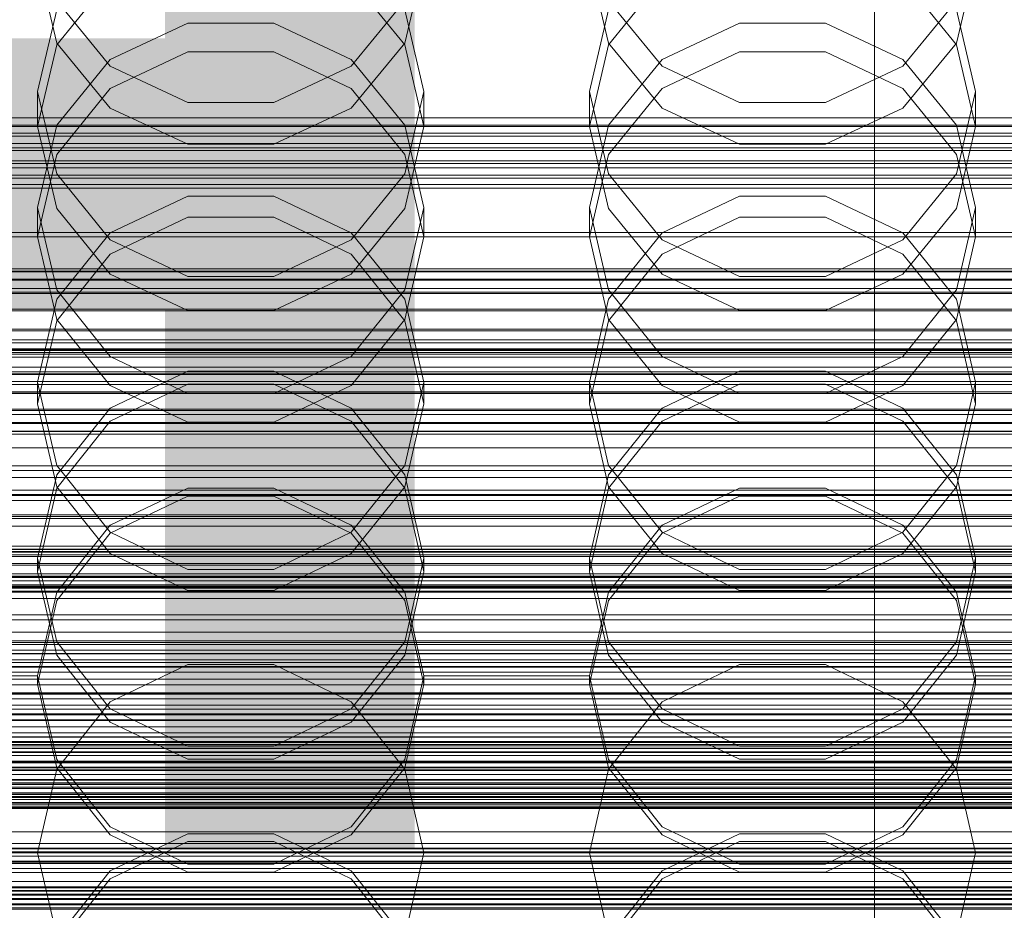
# Model space of a CAD drawing. Header units: millimetres. Extents: x -4738 to 65662, y -68080 to 6847.
# Tile 263 of 656: x -93 to 14, y -34281 to -34184. Entities that reach past the tile are written whole.
import ezdxf

# ---------------------------------------------------------------- set-up
doc = ezdxf.new("R2010")
doc.units = ezdxf.units.MM
for name, color, linetype, lineweight in [('COTAS_O', 1, 'Continuous', 0), ('COTAS_P', 1, 'Continuous', 0), ('frontal_briquetadora', 7, 'Continuous', 0), ('frontal_C01', 7, 'Continuous', 0), ('frontal_C02', 7, 'Continuous', 0), ('frontal_C03', 7, 'Continuous', 0), ('frontal_dosificador', 7, 'Continuous', 0), ('frontal_secador', 7, 'Continuous', 0)]:
    doc.layers.add(name, color=color, linetype=linetype, lineweight=lineweight)
doc.dimstyles.new('R19_100', dxfattribs={"dimtxt": 250, "dimasz": 150, "dimexe": 150, "dimexo": 80, "dimgap": 100, "dimtad": 1, "dimtih": 1, "dimtoh": 1, "dimdsep": 46, "dimcen": 0.09, "dimadec": 0, "dimazin": 0, "dimtfac": 1, "dimtdec": 4, "dimtofl": 0, "dimtmove": 0, "dimatfit": 3, "dimfxl": 1, "dimtolj": 1, "dimtzin": 0, "dimarcsym": 0})

# ---------------------------------------------------------------- blocks, each defined once
blk = doc.blocks.new('DIM_R31_48')
at = {"layer": 'COTAS_O'}
for p, q in [((-1725, -33700), (-1575, -33655)), ((1725, -33700), (1575, -33655)), ((-1725, -34400), (-1725, -33700)), ((-1725, -33700), (1725, -33700)), ((-1725, -33700), (-1575, -33745)), ((1725, -33700), (1575, -33745)), ((1725, -34400), (1725, -33700))]:
    blk.add_line(p, q, dxfattribs=at)
blk.add_text('3450 O', height=250, dxfattribs=at).set_placement((0, -33600))
blk = doc.blocks.new('DIM_R31_49')
at = {"layer": 'COTAS_P'}
for p, q in [((-150, -32300), (550, -32300)), ((550, -32300), (505, -32450)), ((550, -34900), (550, -32300)), ((550, -32300), (595, -32450)), ((550, -34900), (505, -34750)), ((550, -34900), (595, -34750)), ((-150, -34900), (550, -34900))]:
    blk.add_line(p, q, dxfattribs=at)
blk.add_text('2600 P', height=250, rotation=90, dxfattribs=at).set_placement((450, -33600))
blk = doc.blocks.new('DIM_R31_51')
at = {"layer": 'COTAS_O'}
for p, q in [((-650, -33700), (50, -33700)), ((50, -33700), (5, -33850)), ((50, -34900), (50, -33700)), ((50, -33700), (95, -33850)), ((50, -34900), (5, -34750)), ((50, -34900), (95, -34750)), ((-650, -34900), (50, -34900))]:
    blk.add_line(p, q, dxfattribs=at)
blk.add_text('1200 O', height=250, rotation=90, dxfattribs=at).set_placement((-50, -34300))
blk = doc.blocks.new('DIM_R31_52')
at = {"layer": 'COTAS_O'}
for p, q in [((-650, -34200), (-500, -34155)), ((650, -34200), (500, -34155)), ((-650, -34900), (-650, -34200)), ((-650, -34200), (650, -34200)), ((-650, -34200), (-500, -34245)), ((650, -34200), (500, -34245)), ((650, -34900), (650, -34200))]:
    blk.add_line(p, q, dxfattribs=at)
blk.add_text('1300 O', height=250, dxfattribs=at).set_placement((0, -34100))

msp = doc.modelspace()

# ---------------------------------------------------------------- linework, layer by layer
at = {"layer": 'frontal_briquetadora'}
for p, q in [((-91, -34178.137), (-88.92, -34186.938)), ((-51.08, -34186.938), (-49, -34178.137)), ((-31, -34178.137), (-28.92, -34186.938)), ((8.92, -34186.938), (11, -34178.137)), ((-83.093, -34179.943), (-88.92, -34187.085)), ((-51.08, -34187.085), (-56.907, -34179.943)), ((-23.093, -34179.943), (-28.92, -34187.085)), ((8.92, -34187.085), (3.093, -34179.943)), ((-83.094, -34189.426), (-88.92, -34182.307)), ((-51.08, -34182.308), (-56.906, -34189.426)), ((-23.094, -34189.426), (-28.92, -34182.307)), ((8.92, -34182.308), (3.094, -34189.426)), ((-91, -34192.191), (-88.92, -34183.307)), ((-51.08, -34183.307), (-49, -34192.191)), ((-31, -34192.191), (-28.92, -34183.307)), ((8.92, -34183.307), (11, -34192.191)), ((-74.674, -34184.734), (-83.094, -34188.689)), ((-65.326, -34184.734), (-74.674, -34184.734)), ((-56.906, -34188.689), (-65.326, -34184.734)), ((-14.674, -34184.734), (-23.094, -34188.689)), ((-5.326, -34184.734), (-14.674, -34184.734)), ((3.094, -34188.689), (-5.326, -34184.734)), ((-88.92, -34187.085), (-91, -34195.992)), ((-88.92, -34186.938), (-83.093, -34193.996)), ((-56.907, -34193.996), (-51.08, -34186.938)), ((-49, -34195.992), (-51.08, -34187.085)), ((-28.92, -34187.085), (-31, -34195.992)), ((-28.92, -34186.938), (-23.093, -34193.996)), ((3.093, -34193.996), (8.92, -34186.938)), ((11, -34195.992), (8.92, -34187.085)), ((-83.094, -34188.689), (-88.92, -34195.834)), ((-83.093, -34191.85), (-74.673, -34187.86)), ((-74.673, -34187.86), (-65.327, -34187.86)), ((-65.327, -34187.86), (-56.907, -34191.85)), ((-51.08, -34195.834), (-56.906, -34188.689)), ((-23.094, -34188.689), (-28.92, -34195.834)), ((-23.093, -34191.85), (-14.673, -34187.86)), ((-14.673, -34187.86), (-5.327, -34187.86)), ((-5.327, -34187.86), (3.093, -34191.85)), ((8.92, -34195.834), (3.094, -34188.689)), ((-74.674, -34193.392), (-83.094, -34189.426)), ((-56.906, -34189.426), (-65.326, -34193.392)), ((-14.674, -34193.392), (-23.094, -34189.426)), ((3.094, -34189.426), (-5.326, -34193.392)), ((-88.92, -34199.039), (-83.093, -34191.85)), ((-56.907, -34191.85), (-51.08, -34199.039)), ((-28.92, -34199.039), (-23.093, -34191.85)), ((3.093, -34191.85), (8.92, -34199.039)), ((-88.92, -34201.121), (-91, -34192.191)), ((-91, -34195.992), (-91, -34192.191)), ((-49, -34192.191), (-51.08, -34201.121)), ((-49, -34195.992), (-49, -34192.191)), ((-28.92, -34201.121), (-31, -34192.191)), ((-31, -34195.992), (-31, -34192.191)), ((11, -34192.191), (8.92, -34201.121)), ((11, -34195.992), (11, -34192.191)), ((-83.093, -34193.996), (-74.673, -34197.913)), ((-65.326, -34193.392), (-74.674, -34193.392)), ((-65.327, -34197.913), (-56.907, -34193.996)), ((-23.093, -34193.996), (-14.673, -34197.913)), ((-5.326, -34193.392), (-14.674, -34193.392)), ((-5.327, -34197.913), (3.093, -34193.996)), ((-88.92, -34195.834), (-91, -34204.781)), ((-91, -34195.992), (-88.92, -34204.898)), ((-49, -34204.781), (-51.08, -34195.834)), ((-51.08, -34204.898), (-49, -34195.992)), ((-28.92, -34195.834), (-31, -34204.781)), ((-31, -34195.992), (-28.92, -34204.898)), ((11, -34204.781), (8.92, -34195.834)), ((8.92, -34204.898), (11, -34195.992)), ((-74.673, -34197.913), (-65.327, -34197.913)), ((-14.673, -34197.913), (-5.327, -34197.913)), ((-91, -34208.003), (-88.92, -34199.039)), ((-51.08, -34199.039), (-49, -34208.003)), ((-31, -34208.003), (-28.92, -34199.039)), ((8.92, -34199.039), (11, -34208.003)), ((-83.094, -34208.312), (-88.92, -34201.121)), ((-51.08, -34201.121), (-56.906, -34208.312)), ((-23.094, -34208.312), (-28.92, -34201.121)), ((8.92, -34201.121), (3.094, -34208.312)), ((-74.674, -34203.573), (-83.094, -34207.568)), ((-65.326, -34203.573), (-74.674, -34203.573)), ((-56.906, -34207.568), (-65.326, -34203.573)), ((-14.674, -34203.573), (-23.094, -34207.568)), ((-5.326, -34203.573), (-14.674, -34203.573)), ((3.094, -34207.568), (-5.326, -34203.573)), ((-91, -34208.003), (-91, -34204.781)), ((-91, -34204.781), (-88.92, -34213.765)), ((-88.92, -34204.898), (-83.093, -34212.04)), ((-56.907, -34212.04), (-51.08, -34204.898)), ((-51.08, -34213.765), (-49, -34204.781)), ((-49, -34208.003), (-49, -34204.781)), ((-31, -34208.003), (-31, -34204.781)), ((-31, -34204.781), (-28.92, -34213.765)), ((-28.92, -34204.898), (-23.093, -34212.04)), ((3.093, -34212.04), (8.92, -34204.898)), ((8.92, -34213.765), (11, -34204.781)), ((11, -34208.003), (11, -34204.781)), ((-83.093, -34209.873), (-74.673, -34205.852)), ((-74.673, -34205.852), (-65.327, -34205.852)), ((-65.327, -34205.852), (-56.907, -34209.873)), ((-23.093, -34209.873), (-14.673, -34205.852)), ((-14.673, -34205.852), (-5.327, -34205.852)), ((-5.327, -34205.852), (3.093, -34209.873)), ((-88.92, -34216.967), (-91, -34208.003)), ((-83.094, -34207.568), (-88.92, -34214.781)), ((-51.08, -34214.78), (-56.906, -34207.568)), ((-49, -34208.003), (-51.08, -34216.967)), ((-28.92, -34216.967), (-31, -34208.003)), ((-23.094, -34207.568), (-28.92, -34214.781)), ((8.92, -34214.78), (3.094, -34207.568)), ((11, -34208.003), (8.92, -34216.967)), ((-74.674, -34212.316), (-83.094, -34208.312)), ((-56.906, -34208.312), (-65.326, -34212.316)), ((-14.674, -34212.316), (-23.094, -34208.312)), ((3.094, -34208.312), (-5.326, -34212.316)), ((-88.92, -34217.117), (-83.093, -34209.873)), ((-56.907, -34209.873), (-51.08, -34217.117)), ((-28.92, -34217.117), (-23.093, -34209.873)), ((3.093, -34209.873), (8.92, -34217.117)), ((-83.093, -34212.04), (-74.673, -34216.004)), ((-65.326, -34212.316), (-74.674, -34212.316)), ((-65.327, -34216.004), (-56.907, -34212.04)), ((-23.093, -34212.04), (-14.673, -34216.004)), ((-5.326, -34212.316), (-14.674, -34212.316)), ((-5.327, -34216.004), (3.093, -34212.04)), ((-88.92, -34213.765), (-83.094, -34220.995)), ((-56.906, -34220.995), (-51.08, -34213.765)), ((-28.92, -34213.765), (-23.094, -34220.995)), ((3.094, -34220.995), (8.92, -34213.765)), ((-88.92, -34214.781), (-91, -34223.801)), ((-49, -34223.801), (-51.08, -34214.78)), ((-28.92, -34214.781), (-31, -34223.801)), ((11, -34223.801), (8.92, -34214.78)), ((-74.673, -34216.004), (-65.327, -34216.004)), ((-14.673, -34216.004), (-5.327, -34216.004)), ((-91, -34226.151), (-88.92, -34217.117)), ((-83.093, -34224.156), (-88.92, -34216.967)), ((-51.08, -34216.967), (-56.907, -34224.156)), ((-51.08, -34217.117), (-49, -34226.151)), ((-31, -34226.151), (-28.92, -34217.117)), ((-23.093, -34224.156), (-28.92, -34216.967)), ((8.92, -34216.967), (3.093, -34224.156)), ((8.92, -34217.117), (11, -34226.151)), ((-83.094, -34220.995), (-74.674, -34225.019)), ((-65.326, -34225.019), (-56.906, -34220.995)), ((-23.094, -34220.995), (-14.674, -34225.019)), ((-5.326, -34225.019), (3.094, -34220.995)), ((-83.094, -34226.61), (-74.674, -34222.584)), ((-74.674, -34222.584), (-65.326, -34222.584)), ((-65.326, -34222.584), (-56.906, -34226.61)), ((-23.094, -34226.61), (-14.674, -34222.584)), ((-14.674, -34222.584), (-5.326, -34222.584)), ((-5.326, -34222.584), (3.094, -34226.61)), ((-88.92, -34232.849), (-91, -34223.801)), ((-91, -34226.151), (-91, -34223.801)), ((-74.673, -34224.011), (-83.093, -34228.052)), ((-74.673, -34228.146), (-83.093, -34224.156)), ((-65.327, -34224.011), (-74.673, -34224.011)), ((-56.907, -34228.052), (-65.327, -34224.011)), ((-56.907, -34224.156), (-65.327, -34228.146)), ((-49, -34223.801), (-51.08, -34232.849)), ((-49, -34226.151), (-49, -34223.801)), ((-28.92, -34232.849), (-31, -34223.801)), ((-31, -34226.151), (-31, -34223.801)), ((-14.673, -34224.011), (-23.093, -34228.052)), ((-14.673, -34228.146), (-23.093, -34224.156)), ((-5.327, -34224.011), (-14.673, -34224.011)), ((3.093, -34228.052), (-5.327, -34224.011)), ((3.093, -34224.156), (-5.327, -34228.146)), ((11, -34223.801), (8.92, -34232.849)), ((11, -34226.151), (11, -34223.801)), ((-74.674, -34225.019), (-65.326, -34225.019)), ((-14.674, -34225.019), (-5.326, -34225.019)), ((-91, -34226.151), (-88.92, -34235.184)), ((-51.08, -34235.184), (-49, -34226.151)), ((-31, -34226.151), (-28.92, -34235.184)), ((8.92, -34235.184), (11, -34226.151)), ((-88.92, -34233.872), (-83.094, -34226.61)), ((-56.906, -34226.61), (-51.08, -34233.872)), ((-28.92, -34233.872), (-23.094, -34226.61)), ((3.094, -34226.61), (8.92, -34233.872)), ((-83.093, -34228.052), (-88.92, -34235.335)), ((-65.327, -34228.146), (-74.673, -34228.146)), ((-51.08, -34235.335), (-56.907, -34228.052)), ((-23.093, -34228.052), (-28.92, -34235.335)), ((-5.327, -34228.146), (-14.673, -34228.146)), ((8.92, -34235.335), (3.093, -34228.052)), ((-83.094, -34240.124), (-88.92, -34232.849)), ((-51.08, -34232.849), (-56.906, -34240.124)), ((-23.094, -34240.124), (-28.92, -34232.849)), ((8.92, -34232.849), (3.094, -34240.124)), ((-91, -34242.945), (-88.92, -34233.872)), ((-51.08, -34233.872), (-49, -34242.945)), ((-31, -34242.945), (-28.92, -34233.872)), ((8.92, -34233.872), (11, -34242.945)), ((-88.92, -34235.335), (-91, -34244.416)), ((-88.92, -34235.184), (-83.093, -34242.429)), ((-74.674, -34235.331), (-83.094, -34239.371)), ((-65.326, -34235.331), (-74.674, -34235.331)), ((-56.906, -34239.371), (-65.326, -34235.331)), ((-56.907, -34242.429), (-51.08, -34235.184)), ((-49, -34244.416), (-51.08, -34235.335)), ((-28.92, -34235.335), (-31, -34244.416)), ((-28.92, -34235.184), (-23.093, -34242.429)), ((-14.674, -34235.331), (-23.094, -34239.371)), ((-5.326, -34235.331), (-14.674, -34235.331)), ((3.094, -34239.371), (-5.326, -34235.331)), ((3.093, -34242.429), (8.92, -34235.184)), ((11, -34244.416), (8.92, -34235.335)), ((-83.093, -34240.238), (-74.673, -34236.188)), ((-74.673, -34236.188), (-65.327, -34236.188)), ((-65.327, -34236.188), (-56.907, -34240.238)), ((-23.093, -34240.238), (-14.673, -34236.188)), ((-14.673, -34236.188), (-5.327, -34236.188)), ((-5.327, -34236.188), (3.093, -34240.238)), ((-83.094, -34239.371), (-88.92, -34246.657)), ((-88.92, -34247.536), (-83.093, -34240.238)), ((-74.674, -34244.169), (-83.094, -34240.124)), ((-56.906, -34240.124), (-65.326, -34244.169)), ((-56.907, -34240.238), (-51.08, -34247.536)), ((-51.08, -34246.657), (-56.906, -34239.371)), ((-23.094, -34239.371), (-28.92, -34246.657)), ((-28.92, -34247.536), (-23.093, -34240.238)), ((-14.674, -34244.169), (-23.094, -34240.124)), ((3.094, -34240.124), (-5.326, -34244.169)), ((3.093, -34240.238), (8.92, -34247.536)), ((8.92, -34246.657), (3.094, -34239.371)), ((-88.92, -34252.035), (-91, -34242.945)), ((-91, -34244.416), (-91, -34242.945)), ((-83.093, -34242.429), (-74.673, -34246.449)), ((-65.327, -34246.449), (-56.907, -34242.429)), ((-49, -34242.945), (-51.08, -34252.036)), ((-49, -34244.416), (-49, -34242.945)), ((-28.92, -34252.035), (-31, -34242.945)), ((-31, -34244.416), (-31, -34242.945)), ((-23.093, -34242.429), (-14.673, -34246.449)), ((-5.327, -34246.449), (3.093, -34242.429)), ((11, -34242.945), (8.92, -34252.036)), ((11, -34244.416), (11, -34242.945)), ((-91, -34244.416), (-88.92, -34253.497)), ((-65.326, -34244.169), (-74.674, -34244.169)), ((-51.08, -34253.497), (-49, -34244.416)), ((-31, -34244.416), (-28.92, -34253.497)), ((-5.326, -34244.169), (-14.674, -34244.169)), ((8.92, -34253.497), (11, -34244.416)), ((-88.92, -34246.657), (-91, -34255.753)), ((-74.673, -34246.449), (-65.327, -34246.449)), ((-49, -34255.753), (-51.08, -34246.657)), ((-28.92, -34246.657), (-31, -34255.753)), ((-14.673, -34246.449), (-5.327, -34246.449)), ((11, -34255.753), (8.92, -34246.657)), ((-91, -34256.636), (-88.92, -34247.536)), ((-51.08, -34247.536), (-49, -34256.636)), ((-31, -34256.636), (-28.92, -34247.536)), ((8.92, -34247.536), (11, -34256.636)), ((-83.094, -34259.336), (-88.92, -34252.035)), ((-51.08, -34252.036), (-56.906, -34259.336)), ((-23.094, -34259.336), (-28.92, -34252.035)), ((8.92, -34252.036), (3.094, -34259.336)), ((-88.92, -34253.497), (-83.093, -34260.779)), ((-56.907, -34260.779), (-51.08, -34253.497)), ((-28.92, -34253.497), (-23.093, -34260.779)), ((3.093, -34260.779), (8.92, -34253.497)), ((-74.674, -34254.527), (-83.094, -34258.582)), ((-65.326, -34254.527), (-74.674, -34254.527)), ((-56.906, -34258.582), (-65.326, -34254.527)), ((-14.674, -34254.527), (-23.094, -34258.582)), ((-5.326, -34254.527), (-14.674, -34254.527)), ((3.094, -34258.582), (-5.326, -34254.527)), ((-91, -34255.753), (-109, -34255.753)), ((-91, -34256.636), (-91, -34255.753)), ((-91, -34255.753), (-88.92, -34264.86)), ((-51.08, -34264.86), (-49, -34255.753)), ((-49, -34256.636), (-49, -34255.753)), ((-31, -34255.753), (-49, -34255.753)), ((-31, -34256.636), (-31, -34255.753)), ((-31, -34255.753), (-28.92, -34264.86)), ((8.92, -34264.86), (11, -34255.753)), ((11, -34256.636), (11, -34255.753)), ((29, -34255.753), (11, -34255.753)), ((-88.92, -34265.737), (-91, -34256.636)), ((-49, -34256.636), (-51.08, -34265.737)), ((-28.92, -34265.737), (-31, -34256.636)), ((11, -34256.636), (8.92, -34265.737)), ((-83.094, -34258.582), (-88.92, -34265.888)), ((-74.674, -34263.393), (-83.094, -34259.336)), ((-56.906, -34259.336), (-65.326, -34263.393)), ((-51.08, -34265.888), (-56.906, -34258.582)), ((-23.094, -34258.582), (-28.92, -34265.888)), ((-14.674, -34263.393), (-23.094, -34259.336)), ((3.094, -34259.336), (-5.326, -34263.393)), ((8.92, -34265.888), (3.094, -34258.582)), ((-160, -34260.611), (200, -34260.611)), ((-83.093, -34260.779), (-74.673, -34264.821)), ((-65.327, -34264.821), (-56.907, -34260.779)), ((-23.093, -34260.779), (-14.673, -34264.821)), ((-5.327, -34264.821), (3.093, -34260.779)), ((-65.326, -34263.393), (-74.674, -34263.393)), ((-5.326, -34263.393), (-14.674, -34263.393)), ((-88.92, -34264.86), (-83.094, -34272.168)), ((-74.673, -34264.821), (-65.327, -34264.821)), ((-56.906, -34272.168), (-51.08, -34264.86)), ((-28.92, -34264.86), (-23.094, -34272.168)), ((-14.673, -34264.821), (-5.327, -34264.821)), ((3.094, -34272.168), (8.92, -34264.86)), ((-160, -34265.027), (200, -34265.027)), ((-88.92, -34265.888), (-91, -34275)), ((-83.093, -34273.035), (-88.92, -34265.737)), ((-51.08, -34265.737), (-56.907, -34273.035)), ((-49, -34275), (-51.08, -34265.888)), ((-28.92, -34265.888), (-31, -34275)), ((-23.093, -34273.035), (-28.92, -34265.737)), ((8.92, -34265.737), (3.093, -34273.035)), ((11, -34275), (8.92, -34265.888)), ((200, -34268.884), (-160, -34268.884)), ((-83.094, -34272.168), (-74.674, -34276.228)), ((-65.326, -34276.228), (-56.906, -34272.168)), ((-23.094, -34272.168), (-14.674, -34276.228)), ((-5.326, -34276.228), (3.094, -34272.168)), ((-74.673, -34272.915), (-83.093, -34276.965)), ((-74.673, -34277.085), (-83.093, -34273.035)), ((-65.327, -34272.915), (-74.673, -34272.915)), ((-56.907, -34276.965), (-65.327, -34272.915)), ((-56.907, -34273.035), (-65.327, -34277.085)), ((-14.673, -34272.915), (-23.093, -34276.965)), ((-14.673, -34277.085), (-23.093, -34273.035)), ((-5.327, -34272.915), (-14.673, -34272.915)), ((3.093, -34276.965), (-5.327, -34272.915)), ((3.093, -34273.035), (-5.327, -34277.085)), ((-83.094, -34277.832), (-74.674, -34273.772)), ((-74.674, -34273.772), (-65.326, -34273.772)), ((-65.326, -34273.772), (-56.906, -34277.832)), ((-23.094, -34277.832), (-14.674, -34273.772)), ((-14.674, -34273.772), (-5.326, -34273.772)), ((-5.326, -34273.772), (3.094, -34277.832)), ((200, -34275), (-160, -34275)), ((-91, -34275), (-109, -34275)), ((-88.92, -34284.112), (-91, -34275)), ((-49, -34275), (-51.08, -34284.112)), ((-31, -34275), (-49, -34275)), ((-28.92, -34284.112), (-31, -34275)), ((11, -34275), (8.92, -34284.112)), ((29, -34275), (11, -34275)), ((-74.674, -34276.228), (-65.326, -34276.228)), ((-14.674, -34276.228), (-5.326, -34276.228)), ((-83.093, -34276.965), (-88.92, -34284.263)), ((-65.327, -34277.085), (-74.673, -34277.085)), ((-51.08, -34284.263), (-56.907, -34276.965)), ((-23.093, -34276.965), (-28.92, -34284.263)), ((-5.327, -34277.085), (-14.673, -34277.085)), ((8.92, -34284.263), (3.093, -34276.965)), ((-88.92, -34285.14), (-83.094, -34277.832)), ((-56.906, -34277.832), (-51.08, -34285.14)), ((-28.92, -34285.14), (-23.094, -34277.832)), ((3.094, -34277.832), (8.92, -34285.14)), ((200, -34281.116), (-160, -34281.116))]:
    msp.add_line(p, q, dxfattribs=at)
at = {"layer": 'frontal_C01'}
for p, q in [((0, -34257.579), (0, -33994.965)), ((0, -34000.746), (0, -34263.359)), ((-311.15, -34195.055), (311.15, -34195.055)), ((-311.15, -34195.847), (311.15, -34195.847)), ((-311.15, -34195.994), (311.15, -34195.994)), ((-311.15, -34198.316), (311.15, -34198.316)), ((-311.15, -34198.6), (311.15, -34198.6)), ((-311.15, -34202.293), (311.15, -34202.293)), ((-311.15, -34202.695), (311.15, -34202.695)), ((-311.15, -34207.508), (311.15, -34207.508)), ((-311.15, -34208), (311.15, -34208)), ((-440, -34211.454), (440, -34211.454)), ((-440, -34211.734), (440, -34211.734)), ((-440, -34211.787), (440, -34211.787)), ((-440, -34212.609), (440, -34212.609)), ((-440, -34212.71), (440, -34212.71)), ((-440, -34214.019), (440, -34214.019)), ((-440, -34214.161), (440, -34214.161)), ((311.15, -34213.605), (-311.15, -34213.605)), ((-311.15, -34214.154), (311.15, -34214.154)), ((-440, -34215.866), (440, -34215.866)), ((-440, -34216.041), (440, -34216.041)), ((440, -34218.027), (-440, -34218.027)), ((-440, -34218.221), (440, -34218.221)), ((-440, -34220.353), (440, -34220.353)), ((-440, -34220.554), (440, -34220.554)), ((-311.15, -34220.169), (311.15, -34220.169)), ((-311.15, -34220.738), (311.15, -34220.738)), ((-440, -34222.685), (440, -34222.685)), ((-440, -34222.88), (440, -34222.88)), ((-440, -34224.866), (440, -34224.866)), ((-440, -34225.04), (440, -34225.04)), ((-440, -34226.746), (440, -34226.746)), ((-440, -34226.888), (440, -34226.888)), ((-311.15, -34226.752), (311.15, -34226.752)), ((-311.15, -34227.302), (311.15, -34227.302)), ((-440, -34228.197), (440, -34228.197)), ((-440, -34228.297), (440, -34228.297)), ((-440, -34229.12), (440, -34229.12)), ((-440, -34229.172), (440, -34229.172)), ((-440, -34229.453), (440, -34229.453)), ((-311.15, -34232.906), (311.15, -34232.906)), ((-311.15, -34233.399), (311.15, -34233.399)), ((-311.15, -34238.212), (311.15, -34238.212)), ((-311.15, -34238.614), (311.15, -34238.614)), ((-311.15, -34242.307), (311.15, -34242.307)), ((-311.15, -34242.591), (311.15, -34242.591)), ((-311.15, -34244.913), (311.15, -34244.913)), ((-311.15, -34245.06), (311.15, -34245.06)), ((-311.15, -34245.852), (311.15, -34245.852)), ((0, -34257.579), (-130, -34257.579)), ((0, -34520.192), (0, -34257.579)), ((130, -34257.579), (0, -34257.579)), ((-130, -34262.42), (130, -34262.42)), ((-130, -34263.212), (130, -34263.212)), ((-130, -34263.359), (0, -34263.359)), ((-130, -34263.359), (130, -34263.359)), ((0, -34263.359), (0, -34525.972)), ((0, -34263.359), (130, -34263.359)), ((-130, -34265.681), (130, -34265.681)), ((-130, -34265.965), (130, -34265.965)), ((-130, -34269.658), (130, -34269.658)), ((-130, -34270.06), (130, -34270.06)), ((-130, -34274.873), (130, -34274.873)), ((-130, -34275.366), (130, -34275.366)), ((-148, -34278.819), (148, -34278.819)), ((-148, -34279.1), (148, -34279.1)), ((-148, -34279.152), (148, -34279.152)), ((-148, -34279.974), (148, -34279.974)), ((-148, -34280.075), (148, -34280.075)), ((130, -34280.97), (-130, -34280.97))]:
    msp.add_line(p, q, dxfattribs=at)
at = {"layer": 'frontal_C02'}
for p, q in [((0, -34230.937), (0, -33940.443)), ((0, -33946.173), (0, -34236.667)), ((0, -34230.937), (-130, -34230.937)), ((0, -34521.432), (0, -34230.937)), ((130, -34230.937), (0, -34230.937)), ((-450, -34234.172), (450, -34234.172)), ((-130, -34235.534), (130, -34235.534)), ((-130, -34236.13), (130, -34236.13)), ((-130, -34236.667), (0, -34236.667)), ((-130, -34236.667), (130, -34236.667)), ((0, -34236.667), (0, -34527.162)), ((0, -34236.667), (130, -34236.667)), ((-130, -34238.416), (130, -34238.416)), ((-130, -34239.453), (130, -34239.453)), ((-130, -34242.234), (130, -34242.234)), ((-559, -34242.761), (559, -34242.761)), ((-130, -34243.701), (130, -34243.701)), ((450, -34246.094), (-450, -34246.094)), ((-130, -34247.325), (130, -34247.325)), ((-130, -34249.122), (130, -34249.122)), ((-148, -34251.921), (148, -34251.921)), ((-148, -34252.132), (148, -34252.132)), ((-148, -34252.322), (148, -34252.322)), ((-148, -34252.942), (148, -34252.942)), ((-148, -34253.309), (148, -34253.309)), ((130, -34253.342), (-130, -34253.342)), ((-148, -34254.294), (148, -34254.294)), ((-148, -34254.814), (148, -34254.814)), ((-148, -34256.098), (148, -34256.098)), ((-130, -34255.346), (130, -34255.346)), ((-148, -34256.735), (148, -34256.735)), ((148, -34258.231), (-148, -34258.231)), ((-148, -34258.941), (148, -34258.941)), ((-148, -34260.545), (148, -34260.545)), ((-130, -34259.876), (130, -34259.876)), ((-148, -34261.281), (148, -34261.281)), ((-130, -34261.95), (130, -34261.95)), ((-148, -34262.885), (148, -34262.885)), ((-148, -34263.595), (148, -34263.595)), ((-148, -34265.091), (148, -34265.091)), ((-148, -34265.728), (148, -34265.728)), ((-148, -34267.012), (148, -34267.012)), ((-130, -34266.48), (130, -34266.48)), ((450, -34267.581), (-450, -34267.581)), ((-148, -34267.532), (148, -34267.532)), ((-148, -34268.517), (148, -34268.517)), ((-148, -34268.885), (148, -34268.885)), ((-130, -34268.484), (130, -34268.484)), ((-148, -34269.504), (148, -34269.504)), ((-148, -34269.694), (148, -34269.694)), ((-148, -34269.906), (148, -34269.906)), ((-130, -34272.704), (130, -34272.704)), ((-130, -34274.501), (130, -34274.501)), ((-130, -34278.125), (130, -34278.125)), ((-450, -34279.503), (450, -34279.503)), ((-130, -34279.592), (130, -34279.592))]:
    msp.add_line(p, q, dxfattribs=at)
at = {"layer": 'frontal_C03'}
for p, q in [((1250, -34196.728), (-1250, -34196.728)), ((1250, -34197.045), (-1250, -34197.045)), ((1250, -34197.839), (-1250, -34197.839)), ((-1250, -34198.603), (1250, -34198.603)), ((1250, -34199.726), (-1250, -34199.726)), ((1250, -34200.49), (-1250, -34200.49)), ((1250, -34201.284), (-1250, -34201.284)), ((1250, -34201.601), (-1250, -34201.601)), ((1250, -34219.186), (-1250, -34219.186)), ((1250, -34219.503), (-1250, -34219.503)), ((1250, -34220.297), (-1250, -34220.297)), ((-1250, -34221.061), (1250, -34221.061)), ((1250, -34222.184), (-1250, -34222.184)), ((1250, -34222.948), (-1250, -34222.948)), ((1250, -34223.742), (-1250, -34223.742)), ((1250, -34224.058), (-1250, -34224.058)), ((1250, -34241.644), (-1250, -34241.644)), ((1250, -34241.96), (-1250, -34241.96)), ((1250, -34242.754), (-1250, -34242.754)), ((-1250, -34243.518), (1250, -34243.518)), ((1250, -34244.641), (-1250, -34244.641)), ((1250, -34245.405), (-1250, -34245.405)), ((1250, -34246.199), (-1250, -34246.199)), ((1250, -34246.516), (-1250, -34246.516)), ((1250, -34264.101), (-1250, -34264.101)), ((1250, -34264.418), (-1250, -34264.418)), ((1250, -34265.212), (-1250, -34265.212)), ((1250, -34265.753), (-1250, -34265.753)), ((-1250, -34265.976), (1250, -34265.976)), ((1250, -34266.047), (-1250, -34266.047)), ((1250, -34267.099), (-1250, -34267.099)), ((1250, -34267.863), (-1250, -34267.863)), ((1250, -34268.657), (-1250, -34268.657)), ((1250, -34268.974), (-1250, -34268.974)), ((-1579, -34270.165), (1579, -34270.165)), ((1250, -34269.213), (-1250, -34269.213)), ((1250, -34270.05), (-1250, -34270.05)), ((1250, -34275.899), (-1250, -34275.899)), ((1250, -34277.153), (-1250, -34277.153)), ((1496, -34280.547), (-1496, -34280.547)), ((1496, -34280.664), (-1496, -34280.664))]:
    msp.add_line(p, q, dxfattribs=at)
at = {"layer": 'frontal_dosificador'}
for q in [(0, -34000), (-240, -34225)]:
    msp.add_line((0, -34225), q, dxfattribs=at)
at = {"layer": 'frontal_secador'}
for p, q in [((-1250, -34236), (1250, -34236)), ((-1250, -34242), (1250, -34242)), ((-1250, -34245), (1250, -34245)), ((1250, -34246), (-1250, -34246)), ((-1250, -34246.659), (1250, -34246.659)), ((1250, -34249.659), (-1250, -34249.659)), ((-1250, -34251), (1250, -34251)), ((1250, -34254), (-1250, -34254)), ((-1250, -34254.728), (1250, -34254.728)), ((-1250, -34257.588), (1250, -34257.588)), ((1250, -34257.611), (-1250, -34257.611)), ((1250, -34257.728), (-1250, -34257.728)), ((-1250, -34259.387), (1250, -34259.387)), ((1250, -34259.918), (-1250, -34259.918)), ((-1250, -34260), (1250, -34260)), ((1250, -34260.588), (-1250, -34260.588)), ((1250, -34262.387), (-1250, -34262.387)), ((1250, -34263), (-1250, -34263)), ((-1250, -34263.65), (1250, -34263.65)), ((1250, -34264), (-1250, -34264)), ((1250, -34267.382), (-1250, -34267.382)), ((-1250, -34268), (1250, -34268)), ((1250, -34269.689), (-1250, -34269.689)), ((1250, -34274), (-1250, -34274)), ((1250, -34274.545), (-1250, -34274.545)), ((1250, -34276), (-1250, -34276)), ((1250, -34276.144), (-1250, -34276.144)), ((1250, -34276.709), (-1250, -34276.709)), ((1250, -34278.686), (-1250, -34278.686)), ((1250, -34280), (-1250, -34280))]:
    msp.add_line(p, q, dxfattribs=at)

# ---------------------------------------------------------------- dimensions: what is measured, and where the dimension line sits
at = {"layer": 'COTAS_O'}
for p1, p2, distance, picture, middle in [((-650, -34900), (-650, -33700), -700, 'DIM_R31_51', (50, -34300)), ((-1725, -34400), (1725, -34400), 700, 'DIM_R31_48', (0, -33700)), ((-650, -34900), (650, -34900), 700, 'DIM_R31_52', (0, -34200))]:
    dim = msp.add_aligned_dim(p1=p1, p2=p2, distance=distance, text='<> O', dimstyle='R19_100', dxfattribs=at)
    dim.commit()
    dim.dimension.update_dxf_attribs({"geometry": picture, "text_midpoint": middle})
at = {"layer": 'COTAS_P'}
dim = msp.add_aligned_dim(p1=(-150, -34900), p2=(-150, -32300), distance=-700, text='<> P', dimstyle='R19_100', dxfattribs=at)
dim.commit()
dim.dimension.update_dxf_attribs({"geometry": 'DIM_R31_49', "text_midpoint": (550, -33600)})

doc.saveas('drawing.dxf')
